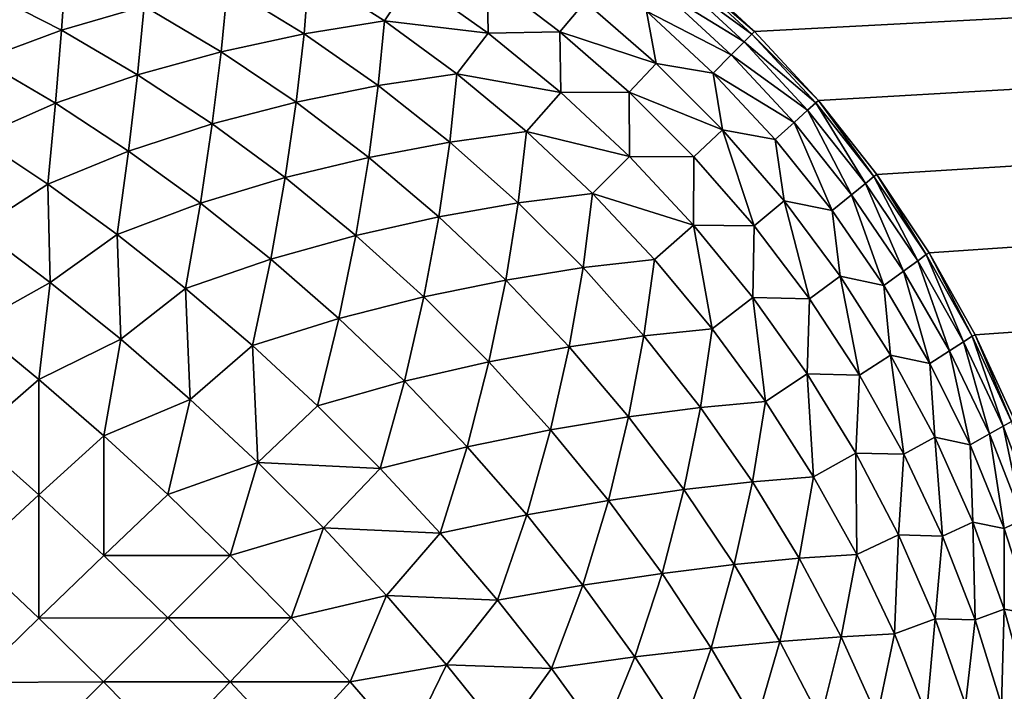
# Model space of a CAD drawing. Extents: x -226 to 226, y -900 to 900.
# Tile 627 of 656: x 41.42 to 43.31, y 877.06 to 878.35. Entities that reach past the tile are written whole.
import ezdxf

# ---------------------------------------------------------------- set-up
doc = ezdxf.new("R2010")
doc.units = 0
doc.header["$LTSCALE"] = 65.185185
for name, color, linetype in [('291', 7, 'CONTINUOUS'), ('3', 7, 'CONTINUOUS'), ('314', 7, 'CONTINUOUS'), ('98', 7, 'CONTINUOUS')]:
    doc.layers.add(name, color=color, linetype=linetype)

msp = doc.modelspace()

# ---------------------------------------------------------------- linework, layer by layer
at = {"layer": '291', "color": 7, "linetype": 'CONTINUOUS'}
for points in [[(42.6937, 878.4489), (42.8263, 878.3263), (42.6937, 878.4489, -22.7), (42.6937, 878.4489)], [(42.6937, 878.4489, -22.7), (42.8263, 878.3263), (42.8263, 878.3263, -22.7), (42.6937, 878.4489, -22.7)], [(42.8263, 878.3263), (42.9489, 878.1937), (42.8263, 878.3263, -22.7), (42.8263, 878.3263)], [(42.8263, 878.3263, -22.7), (42.9489, 878.1937), (42.9489, 878.1937, -22.7), (42.8263, 878.3263, -22.7)], [(42.9489, 878.1937), (43.0607, 878.0519), (42.9489, 878.1937, -22.7), (42.9489, 878.1937)], [(42.9489, 878.1937, -22.7), (43.0607, 878.0519), (43.0607, 878.0519, -22.7), (42.9489, 878.1937, -22.7)], [(43.0607, 878.0519), (43.1611, 877.9017), (43.0607, 878.0519, -22.7), (43.0607, 878.0519)], [(43.0607, 878.0519, -22.7), (43.1611, 877.9017), (43.1611, 877.9017, -22.7), (43.0607, 878.0519, -22.7)], [(43.1611, 877.9017), (43.2493, 877.7442), (43.1611, 877.9017, -22.7), (43.1611, 877.9017)], [(43.1611, 877.9017, -22.7), (43.2493, 877.7442), (43.2493, 877.7442, -22.7), (43.1611, 877.9017, -22.7)], [(43.2493, 877.7442), (43.3249, 877.5802), (43.2493, 877.7442, -22.7), (43.2493, 877.7442)], [(43.2493, 877.7442, -22.7), (43.3249, 877.5802), (43.3249, 877.5802, -22.7), (43.2493, 877.7442, -22.7)]]:
    msp.add_3dface(points, dxfattribs=at)
at = {"layer": '3', "color": 7, "linetype": 'CONTINUOUS'}
for points in [[(42.6937, 878.4489), (74.25, 880), (42.8263, 878.3263), (42.6937, 878.4489)], [(42.8263, 878.3263), (74.25, 880), (42.9489, 878.1937), (42.8263, 878.3263)], [(42.9489, 878.1937), (74.25, 880), (43.0607, 878.0519), (42.9489, 878.1937)], [(43.0607, 878.0519), (74.25, 880), (43.1611, 877.9017), (43.0607, 878.0519)], [(43.1611, 877.9017), (74.25, 880), (43.2493, 877.7442), (43.1611, 877.9017)], [(43.2493, 877.7442), (74.25, 880), (43.3249, 877.5802), (43.2493, 877.7442)]]:
    msp.add_3dface(points, dxfattribs=at)
at = {"layer": '314', "color": 7, "linetype": 'CONTINUOUS'}
for points in [[(41.4969, 878.3286, -24.2967), (41.3493, 878.4044, -24.2371), (41.5056, 878.4528, -24.1575), (41.4969, 878.3286, -24.2967)], [(41.6557, 878.375, -24.2088), (41.4969, 878.3286, -24.2967), (41.5056, 878.4528, -24.1575), (41.6557, 878.375, -24.2088)], [(42.6937, 878.4489, -22.7), (42.8263, 878.3263, -22.7), (42.6891, 878.4436, -22.8799), (42.6937, 878.4489, -22.7)], [(41.9622, 878.322, -24.1417), (41.8152, 878.412, -24.1073), (41.9716, 878.4396, -23.9916), (41.9622, 878.322, -24.1417)], [(42.1162, 878.347, -24.0183), (41.9622, 878.322, -24.1417), (41.9716, 878.4396, -23.9916), (42.1162, 878.347, -24.0183)], [(42.1162, 878.347, -24.0183), (41.9716, 878.4396, -23.9916), (42.1693, 878.427, -23.8696), (42.1162, 878.347, -24.0183)], [(42.3154, 878.3232, -23.8879), (42.1693, 878.427, -23.8696), (42.3131, 878.4316, -23.7259), (42.3154, 878.3232, -23.8879)], [(42.453, 878.3255, -23.7381), (42.3154, 878.3232, -23.8879), (42.3131, 878.4316, -23.7259), (42.453, 878.3255, -23.7381)], [(42.453, 878.3255, -23.7381), (42.3131, 878.4316, -23.7259), (42.5011, 878.3829, -23.5748), (42.453, 878.3255, -23.7381)], [(42.8063, 878.3063, -23.06), (42.6514, 878.4019, -23.2357), (42.675, 878.4279, -23.0589), (42.8063, 878.3063, -23.06)], [(42.6891, 878.4436, -22.8799), (42.8213, 878.3213, -22.8805), (42.675, 878.4279, -23.0589), (42.6891, 878.4436, -22.8799)], [(42.8213, 878.3213, -22.8805), (42.8063, 878.3063, -23.06), (42.675, 878.4279, -23.0589), (42.8213, 878.3213, -22.8805)], [(42.6891, 878.4436, -22.8799), (42.8263, 878.3263, -22.7), (42.8213, 878.3213, -22.8805), (42.6891, 878.4436, -22.8799)], [(41.8032, 878.2874, -24.2512), (41.6557, 878.375, -24.2088), (41.8152, 878.412, -24.1073), (41.8032, 878.2874, -24.2512)], [(41.9622, 878.322, -24.1417), (41.8032, 878.2874, -24.2512), (41.8152, 878.412, -24.1073), (41.9622, 878.322, -24.1417)], [(42.3154, 878.3232, -23.8879), (42.1162, 878.347, -24.0183), (42.1693, 878.427, -23.8696), (42.3154, 878.3232, -23.8879)], [(41.4969, 878.3286, -24.2967), (41.3434, 878.2721, -24.3727), (41.3493, 878.4044, -24.2371), (41.4969, 878.3286, -24.2967)], [(42.7813, 878.2813, -23.2373), (42.6187, 878.3656, -23.4092), (42.6514, 878.4019, -23.2357), (42.7813, 878.2813, -23.2373)], [(42.7813, 878.2813, -23.2373), (42.6514, 878.4019, -23.2357), (42.8063, 878.3063, -23.06), (42.7813, 878.2813, -23.2373)], [(41.6429, 878.2432, -24.3469), (41.4969, 878.3286, -24.2967), (41.6557, 878.375, -24.2088), (41.6429, 878.2432, -24.3469)], [(41.8032, 878.2874, -24.2512), (41.6429, 878.2432, -24.3469), (41.6557, 878.375, -24.2088), (41.8032, 878.2874, -24.2512)], [(42.6374, 878.265, -23.5802), (42.453, 878.3255, -23.7381), (42.5011, 878.3829, -23.5748), (42.6374, 878.265, -23.5802)], [(42.6374, 878.265, -23.5802), (42.5011, 878.3829, -23.5748), (42.6187, 878.3656, -23.4092), (42.6374, 878.265, -23.5802)], [(42.7466, 878.2466, -23.4113), (42.6374, 878.265, -23.5802), (42.6187, 878.3656, -23.4092), (42.7466, 878.2466, -23.4113)], [(42.7466, 878.2466, -23.4113), (42.6187, 878.3656, -23.4092), (42.7813, 878.2813, -23.2373), (42.7466, 878.2466, -23.4113)], [(42.1046, 878.2224, -24.1676), (41.9622, 878.322, -24.1417), (42.1162, 878.347, -24.0183), (42.1046, 878.2224, -24.1676)], [(42.2554, 878.245, -24.0375), (42.1046, 878.2224, -24.1676), (42.1162, 878.347, -24.0183), (42.2554, 878.245, -24.0375)], [(42.2554, 878.245, -24.0375), (42.1162, 878.347, -24.0183), (42.3154, 878.3232, -23.8879), (42.2554, 878.245, -24.0375)], [(41.4854, 878.1887, -24.4298), (41.3434, 878.2721, -24.3727), (41.4969, 878.3286, -24.2967), (41.4854, 878.1887, -24.4298)], [(41.6429, 878.2432, -24.3469), (41.4854, 878.1887, -24.4298), (41.4969, 878.3286, -24.2967), (41.6429, 878.2432, -24.3469)], [(41.9471, 878.1904, -24.2844), (41.8032, 878.2874, -24.2512), (41.9622, 878.322, -24.1417), (41.9471, 878.1904, -24.2844)], [(42.1046, 878.2224, -24.1676), (41.9471, 878.1904, -24.2844), (41.9622, 878.322, -24.1417), (42.1046, 878.2224, -24.1676)], [(42.4547, 878.2094, -23.899), (42.2554, 878.245, -24.0375), (42.3154, 878.3232, -23.8879), (42.4547, 878.2094, -23.899)], [(42.4547, 878.2094, -23.899), (42.3154, 878.3232, -23.8879), (42.453, 878.3255, -23.7381), (42.4547, 878.2094, -23.899)], [(42.5855, 878.2099, -23.7442), (42.4547, 878.2094, -23.899), (42.453, 878.3255, -23.7381), (42.5855, 878.2099, -23.7442)], [(42.5855, 878.2099, -23.7442), (42.453, 878.3255, -23.7381), (42.6374, 878.265, -23.5802), (42.5855, 878.2099, -23.7442)], [(42.8213, 878.3213, -22.8805), (42.9436, 878.1891, -22.8799), (42.8063, 878.3063, -23.06), (42.8213, 878.3213, -22.8805)], [(42.8263, 878.3263, -22.7), (42.9489, 878.1937, -22.7), (42.8213, 878.3213, -22.8805), (42.8263, 878.3263, -22.7)], [(42.8213, 878.3213, -22.8805), (42.9489, 878.1937, -22.7), (42.9436, 878.1891, -22.8799), (42.8213, 878.3213, -22.8805)], [(42.9279, 878.175, -23.0589), (42.7813, 878.2813, -23.2373), (42.8063, 878.3063, -23.06), (42.9279, 878.175, -23.0589)], [(42.9436, 878.1891, -22.8799), (42.9279, 878.175, -23.0589), (42.8063, 878.3063, -23.06), (42.9436, 878.1891, -22.8799)], [(41.7862, 878.1488, -24.3874), (41.6429, 878.2432, -24.3469), (41.8032, 878.2874, -24.2512), (41.7862, 878.1488, -24.3874)], [(41.9471, 878.1904, -24.2844), (41.7862, 878.1488, -24.3874), (41.8032, 878.2874, -24.2512), (41.9471, 878.1904, -24.2844)], [(42.9019, 878.1514, -23.2357), (42.7466, 878.2466, -23.4113), (42.7813, 878.2813, -23.2373), (42.9019, 878.1514, -23.2357)], [(42.9019, 878.1514, -23.2357), (42.7813, 878.2813, -23.2373), (42.9279, 878.175, -23.0589), (42.9019, 878.1514, -23.2357)], [(41.4854, 878.1887, -24.4298), (41.3358, 878.1226, -24.5021), (41.3434, 878.2721, -24.3727), (41.4854, 878.1887, -24.4298)], [(42.765, 878.1374, -23.5802), (42.5855, 878.2099, -23.7442), (42.6374, 878.265, -23.5802), (42.765, 878.1374, -23.5802)], [(42.765, 878.1374, -23.5802), (42.6374, 878.265, -23.5802), (42.7466, 878.2466, -23.4113), (42.765, 878.1374, -23.5802)], [(41.6257, 878.0968, -24.477), (41.4854, 878.1887, -24.4298), (41.6429, 878.2432, -24.3469), (41.6257, 878.0968, -24.477)], [(41.7862, 878.1488, -24.3874), (41.6257, 878.0968, -24.477), (41.6429, 878.2432, -24.3469), (41.7862, 878.1488, -24.3874)], [(42.2419, 878.114, -24.185), (42.1046, 878.2224, -24.1676), (42.2554, 878.245, -24.0375), (42.2419, 878.114, -24.185)], [(42.3887, 878.1342, -24.0491), (42.2419, 878.114, -24.185), (42.2554, 878.245, -24.0375), (42.3887, 878.1342, -24.0491)], [(42.3887, 878.1342, -24.0491), (42.2554, 878.245, -24.0375), (42.4547, 878.2094, -23.899), (42.3887, 878.1342, -24.0491)], [(42.8656, 878.1187, -23.4092), (42.765, 878.1374, -23.5802), (42.7466, 878.2466, -23.4113), (42.8656, 878.1187, -23.4092)], [(42.8656, 878.1187, -23.4092), (42.7466, 878.2466, -23.4113), (42.9019, 878.1514, -23.2357), (42.8656, 878.1187, -23.4092)], [(42.0867, 878.0846, -24.3083), (41.9471, 878.1904, -24.2844), (42.1046, 878.2224, -24.1676), (42.0867, 878.0846, -24.3083)], [(42.2419, 878.114, -24.185), (42.0867, 878.0846, -24.3083), (42.1046, 878.2224, -24.1676), (42.2419, 878.114, -24.185)], [(42.5863, 878.0863, -23.9027), (42.3887, 878.1342, -24.0491), (42.4547, 878.2094, -23.899), (42.5863, 878.0863, -23.9027)], [(42.5863, 878.0863, -23.9027), (42.4547, 878.2094, -23.899), (42.5855, 878.2099, -23.7442), (42.5863, 878.0863, -23.9027)], [(42.7099, 878.0855, -23.7442), (42.5863, 878.0863, -23.9027), (42.5855, 878.2099, -23.7442), (42.7099, 878.0855, -23.7442)], [(42.7099, 878.0855, -23.7442), (42.5855, 878.2099, -23.7442), (42.765, 878.1374, -23.5802), (42.7099, 878.0855, -23.7442)], [(41.4706, 878.0332, -24.5546), (41.3358, 878.1226, -24.5021), (41.4854, 878.1887, -24.4298), (41.4706, 878.0332, -24.5546)], [(41.6257, 878.0968, -24.477), (41.4706, 878.0332, -24.5546), (41.4854, 878.1887, -24.4298), (41.6257, 878.0968, -24.477)], [(41.926, 878.0458, -24.418), (41.7862, 878.1488, -24.3874), (41.9471, 878.1904, -24.2844), (41.926, 878.0458, -24.418)], [(42.0867, 878.0846, -24.3083), (41.926, 878.0458, -24.418), (41.9471, 878.1904, -24.2844), (42.0867, 878.0846, -24.3083)], [(42.9436, 878.1891, -22.8799), (43.0391, 878.0347, -23.0556), (42.9279, 878.175, -23.0589), (42.9436, 878.1891, -22.8799)], [(42.9436, 878.1891, -22.8799), (42.9489, 878.1937, -22.7), (43.0552, 878.0478, -22.8782), (42.9436, 878.1891, -22.8799)], [(42.9436, 878.1891, -22.8799), (43.0552, 878.0478, -22.8782), (43.0391, 878.0347, -23.0556), (42.9436, 878.1891, -22.8799)], [(42.9489, 878.1937, -22.7), (43.0607, 878.0519, -22.7), (43.0552, 878.0478, -22.8782), (42.9489, 878.1937, -22.7)], [(43.0124, 878.0128, -23.2309), (42.9019, 878.1514, -23.2357), (42.9279, 878.175, -23.0589), (43.0124, 878.0128, -23.2309)], [(43.0391, 878.0347, -23.0556), (43.0124, 878.0128, -23.2309), (42.9279, 878.175, -23.0589), (43.0391, 878.0347, -23.0556)], [(41.7636, 877.9968, -24.514), (41.6257, 878.0968, -24.477), (41.7862, 878.1488, -24.3874), (41.7636, 877.9968, -24.514)], [(41.926, 878.0458, -24.418), (41.7636, 877.9968, -24.514), (41.7862, 878.1488, -24.3874), (41.926, 878.0458, -24.418)], [(42.975, 877.9826, -23.4031), (42.8656, 878.1187, -23.4092), (42.9019, 878.1514, -23.2357), (42.975, 877.9826, -23.4031)], [(43.0124, 878.0128, -23.2309), (42.975, 877.9826, -23.4031), (42.9019, 878.1514, -23.2357), (43.0124, 878.0128, -23.2309)], [(42.373, 877.9973, -24.1937), (42.2419, 878.114, -24.185), (42.3887, 878.1342, -24.0491), (42.373, 877.9973, -24.1937)], [(42.5152, 878.0152, -24.0529), (42.373, 877.9973, -24.1937), (42.3887, 878.1342, -24.0491), (42.5152, 878.0152, -24.0529)], [(42.5152, 878.0152, -24.0529), (42.3887, 878.1342, -24.0491), (42.5863, 878.0863, -23.9027), (42.5152, 878.0152, -24.0529)], [(42.8255, 877.953, -23.7381), (42.7099, 878.0855, -23.7442), (42.765, 878.1374, -23.5802), (42.8255, 877.953, -23.7381)], [(42.8829, 878.0011, -23.5748), (42.8255, 877.953, -23.7381), (42.765, 878.1374, -23.5802), (42.8829, 878.0011, -23.5748)], [(42.8829, 878.0011, -23.5748), (42.765, 878.1374, -23.5802), (42.8656, 878.1187, -23.4092), (42.8829, 878.0011, -23.5748)], [(41.4706, 878.0332, -24.5546), (41.3381, 877.9473, -24.6275), (41.3358, 878.1226, -24.5021), (41.4706, 878.0332, -24.5546)], [(42.2209, 877.9707, -24.3227), (42.0867, 878.0846, -24.3083), (42.2419, 878.114, -24.185), (42.2209, 877.9707, -24.3227)], [(42.373, 877.9973, -24.1937), (42.2209, 877.9707, -24.3227), (42.2419, 878.114, -24.185), (42.373, 877.9973, -24.1937)], [(42.975, 877.9826, -23.4031), (42.8829, 878.0011, -23.5748), (42.8656, 878.1187, -23.4092), (42.975, 877.9826, -23.4031)], [(41.6039, 877.9365, -24.5968), (41.4706, 878.0332, -24.5546), (41.6257, 878.0968, -24.477), (41.6039, 877.9365, -24.5968)], [(41.7636, 877.9968, -24.514), (41.6039, 877.9365, -24.5968), (41.6257, 878.0968, -24.477), (41.7636, 877.9968, -24.514)], [(42.0616, 877.935, -24.4385), (41.926, 878.0458, -24.418), (42.0867, 878.0846, -24.3083), (42.0616, 877.935, -24.4385)], [(42.2209, 877.9707, -24.3227), (42.0616, 877.935, -24.4385), (42.0867, 878.0846, -24.3083), (42.2209, 877.9707, -24.3227)], [(42.7094, 877.9547, -23.899), (42.5152, 878.0152, -24.0529), (42.5863, 878.0863, -23.9027), (42.7094, 877.9547, -23.899)], [(42.7094, 877.9547, -23.899), (42.5863, 878.0863, -23.9027), (42.7099, 878.0855, -23.7442), (42.7094, 877.9547, -23.899)], [(42.8255, 877.953, -23.7381), (42.7094, 877.9547, -23.899), (42.7099, 878.0855, -23.7442), (42.8255, 877.953, -23.7381)], [(43.0552, 878.0478, -22.8782), (43.0607, 878.0519, -22.7), (43.1554, 877.8982, -22.8755), (43.0552, 878.0478, -22.8782)], [(43.0607, 878.0519, -22.7), (43.1611, 877.9017, -22.7), (43.1554, 877.8982, -22.8755), (43.0607, 878.0519, -22.7)], [(41.4752, 877.8448, -24.6757), (41.3381, 877.9473, -24.6275), (41.4706, 878.0332, -24.5546), (41.4752, 877.8448, -24.6757)], [(41.6039, 877.9365, -24.5968), (41.4752, 877.8448, -24.6757), (41.4706, 878.0332, -24.5546), (41.6039, 877.9365, -24.5968)], [(41.8983, 877.8894, -24.5406), (41.7636, 877.9968, -24.514), (41.926, 878.0458, -24.418), (41.8983, 877.8894, -24.5406)], [(42.0616, 877.935, -24.4385), (41.8983, 877.8894, -24.5406), (41.926, 878.0458, -24.418), (42.0616, 877.935, -24.4385)], [(43.1121, 877.8664, -23.223), (43.0124, 878.0128, -23.2309), (43.0391, 878.0347, -23.0556), (43.1121, 877.8664, -23.223)], [(43.0552, 878.0478, -22.8782), (43.1391, 877.8863, -23.0502), (43.0391, 878.0347, -23.0556), (43.0552, 878.0478, -22.8782)], [(43.1391, 877.8863, -23.0502), (43.1121, 877.8664, -23.223), (43.0391, 878.0347, -23.0556), (43.1391, 877.8863, -23.0502)], [(43.0552, 878.0478, -22.8782), (43.1554, 877.8982, -22.8755), (43.1391, 877.8863, -23.0502), (43.0552, 878.0478, -22.8782)], [(42.4973, 877.873, -24.1937), (42.373, 877.9973, -24.1937), (42.5152, 878.0152, -24.0529), (42.4973, 877.873, -24.1937)], [(42.6342, 877.8887, -24.0491), (42.4973, 877.873, -24.1937), (42.5152, 878.0152, -24.0529), (42.6342, 877.8887, -24.0491)], [(42.6342, 877.8887, -24.0491), (42.5152, 878.0152, -24.0529), (42.7094, 877.9547, -23.899), (42.6342, 877.8887, -24.0491)], [(43.0742, 877.839, -23.3928), (42.975, 877.9826, -23.4031), (43.0124, 878.0128, -23.2309), (43.0742, 877.839, -23.3928)], [(43.1121, 877.8664, -23.223), (43.0742, 877.839, -23.3928), (43.0124, 878.0128, -23.2309), (43.1121, 877.8664, -23.223)], [(41.735, 877.833, -24.6288), (41.6039, 877.9365, -24.5968), (41.7636, 877.9968, -24.514), (41.735, 877.833, -24.6288)], [(41.8983, 877.8894, -24.5406), (41.735, 877.833, -24.6288), (41.7636, 877.9968, -24.514), (41.8983, 877.8894, -24.5406)], [(42.3492, 877.8492, -24.3275), (42.2209, 877.9707, -24.3227), (42.373, 877.9973, -24.1937), (42.3492, 877.8492, -24.3275)], [(42.4973, 877.873, -24.1937), (42.3492, 877.8492, -24.3275), (42.373, 877.9973, -24.1937), (42.4973, 877.873, -24.1937)], [(42.9316, 877.8131, -23.7259), (42.8255, 877.953, -23.7381), (42.8829, 878.0011, -23.5748), (42.9316, 877.8131, -23.7259)], [(42.9904, 877.8567, -23.564), (42.9316, 877.8131, -23.7259), (42.8829, 878.0011, -23.5748), (42.9904, 877.8567, -23.564)], [(42.9904, 877.8567, -23.564), (42.8829, 878.0011, -23.5748), (42.975, 877.9826, -23.4031), (42.9904, 877.8567, -23.564)], [(43.0742, 877.839, -23.3928), (42.9904, 877.8567, -23.564), (42.975, 877.9826, -23.4031), (43.0742, 877.839, -23.3928)], [(42.1921, 877.8168, -24.4488), (42.0616, 877.935, -24.4385), (42.2209, 877.9707, -24.3227), (42.1921, 877.8168, -24.4488)], [(42.3492, 877.8492, -24.3275), (42.1921, 877.8168, -24.4488), (42.2209, 877.9707, -24.3227), (42.3492, 877.8492, -24.3275)], [(41.4752, 877.8448, -24.6757), (41.3273, 877.7618, -24.7363), (41.3381, 877.9473, -24.6275), (41.4752, 877.8448, -24.6757)], [(42.745, 877.7554, -24.0375), (42.6342, 877.8887, -24.0491), (42.7094, 877.9547, -23.899), (42.745, 877.7554, -24.0375)], [(42.8232, 877.8154, -23.8879), (42.745, 877.7554, -24.0375), (42.7094, 877.9547, -23.899), (42.8232, 877.8154, -23.8879)], [(42.8232, 877.8154, -23.8879), (42.7094, 877.9547, -23.899), (42.8255, 877.953, -23.7381), (42.8232, 877.8154, -23.8879)], [(42.9316, 877.8131, -23.7259), (42.8232, 877.8154, -23.8879), (42.8255, 877.953, -23.7381), (42.9316, 877.8131, -23.7259)], [(41.6107, 877.7356, -24.7122), (41.4752, 877.8448, -24.6757), (41.6039, 877.9365, -24.5968), (41.6107, 877.7356, -24.7122)], [(41.735, 877.833, -24.6288), (41.6107, 877.7356, -24.7122), (41.6039, 877.9365, -24.5968), (41.735, 877.833, -24.6288)], [(42.0289, 877.7752, -24.5566), (41.8983, 877.8894, -24.5406), (42.0616, 877.935, -24.4385), (42.0289, 877.7752, -24.5566)], [(42.1921, 877.8168, -24.4488), (42.0289, 877.7752, -24.5566), (42.0616, 877.935, -24.4385), (42.1921, 877.8168, -24.4488)], [(43.1554, 877.8982, -22.8755), (43.1611, 877.9017, -22.7), (43.2436, 877.7412, -22.8717), (43.1554, 877.8982, -22.8755)], [(43.1611, 877.9017, -22.7), (43.2493, 877.7442, -22.7), (43.2436, 877.7412, -22.8717), (43.1611, 877.9017, -22.7)], [(41.8632, 877.7233, -24.6501), (41.735, 877.833, -24.6288), (41.8983, 877.8894, -24.5406), (41.8632, 877.7233, -24.6501)], [(42.0289, 877.7752, -24.5566), (41.8632, 877.7233, -24.6501), (41.8983, 877.8894, -24.5406), (42.0289, 877.7752, -24.5566)], [(42.614, 877.7419, -24.185), (42.4973, 877.873, -24.1937), (42.6342, 877.8887, -24.0491), (42.614, 877.7419, -24.185)], [(42.745, 877.7554, -24.0375), (42.614, 877.7419, -24.185), (42.6342, 877.8887, -24.0491), (42.745, 877.7554, -24.0375)], [(43.2004, 877.7131, -23.2119), (43.1121, 877.8664, -23.223), (43.1391, 877.8863, -23.0502), (43.2004, 877.7131, -23.2119)], [(43.1554, 877.8982, -22.8755), (43.2273, 877.7308, -23.0427), (43.1391, 877.8863, -23.0502), (43.1554, 877.8982, -22.8755)], [(43.2273, 877.7308, -23.0427), (43.2004, 877.7131, -23.2119), (43.1391, 877.8863, -23.0502), (43.2273, 877.7308, -23.0427)], [(43.1554, 877.8982, -22.8755), (43.2436, 877.7412, -22.8717), (43.2273, 877.7308, -23.0427), (43.1554, 877.8982, -22.8755)], [(42.4707, 877.7209, -24.3227), (42.3492, 877.8492, -24.3275), (42.4973, 877.873, -24.1937), (42.4707, 877.7209, -24.3227)], [(42.614, 877.7419, -24.185), (42.4707, 877.7209, -24.3227), (42.4973, 877.873, -24.1937), (42.614, 877.7419, -24.185)], [(43.1625, 877.6889, -23.3786), (43.0742, 877.839, -23.3928), (43.1121, 877.8664, -23.223), (43.1625, 877.6889, -23.3786)], [(43.2004, 877.7131, -23.2119), (43.1625, 877.6889, -23.3786), (43.1121, 877.8664, -23.223), (43.2004, 877.7131, -23.2119)], [(41.4533, 877.6586, -24.7753), (41.3273, 877.7618, -24.7363), (41.4752, 877.8448, -24.6757), (41.4533, 877.6586, -24.7753)], [(41.6107, 877.7356, -24.7122), (41.4533, 877.6586, -24.7753), (41.4752, 877.8448, -24.6757), (41.6107, 877.7356, -24.7122)], [(42.3168, 877.6921, -24.4488), (42.1921, 877.8168, -24.4488), (42.3492, 877.8492, -24.3275), (42.3168, 877.6921, -24.4488)], [(42.4707, 877.7209, -24.3227), (42.3168, 877.6921, -24.4488), (42.3492, 877.8492, -24.3275), (42.4707, 877.7209, -24.3227)], [(43.0275, 877.6667, -23.7077), (42.9316, 877.8131, -23.7259), (42.9904, 877.8567, -23.564), (43.0275, 877.6667, -23.7077)], [(43.087, 877.7053, -23.5479), (43.0275, 877.6667, -23.7077), (42.9904, 877.8567, -23.564), (43.087, 877.7053, -23.5479)], [(43.087, 877.7053, -23.5479), (42.9904, 877.8567, -23.564), (43.0742, 877.839, -23.3928), (43.087, 877.7053, -23.5479)], [(41.7437, 877.6201, -24.7366), (41.6107, 877.7356, -24.7122), (41.735, 877.833, -24.6288), (41.7437, 877.6201, -24.7366)], [(41.8632, 877.7233, -24.6501), (41.7437, 877.6201, -24.7366), (41.735, 877.833, -24.6288), (41.8632, 877.7233, -24.6501)], [(43.1625, 877.6889, -23.3786), (43.087, 877.7053, -23.5479), (43.0742, 877.839, -23.3928), (43.1625, 877.6889, -23.3786)], [(42.1548, 877.6548, -24.5619), (42.0289, 877.7752, -24.5566), (42.1921, 877.8168, -24.4488), (42.1548, 877.6548, -24.5619)], [(42.3168, 877.6921, -24.4488), (42.1548, 877.6548, -24.5619), (42.1921, 877.8168, -24.4488), (42.3168, 877.6921, -24.4488)], [(42.847, 877.6162, -24.0183), (42.745, 877.7554, -24.0375), (42.8232, 877.8154, -23.8879), (42.847, 877.6162, -24.0183)], [(42.927, 877.6693, -23.8696), (42.847, 877.6162, -24.0183), (42.8232, 877.8154, -23.8879), (42.927, 877.6693, -23.8696)], [(42.927, 877.6693, -23.8696), (42.8232, 877.8154, -23.8879), (42.9316, 877.8131, -23.7259), (42.927, 877.6693, -23.8696)], [(43.0275, 877.6667, -23.7077), (42.927, 877.6693, -23.8696), (42.9316, 877.8131, -23.7259), (43.0275, 877.6667, -23.7077)], [(41.9878, 877.608, -24.6609), (41.8632, 877.7233, -24.6501), (42.0289, 877.7752, -24.5566), (41.9878, 877.608, -24.6609)], [(42.1548, 877.6548, -24.5619), (41.9878, 877.608, -24.6609), (42.0289, 877.7752, -24.5566), (42.1548, 877.6548, -24.5619)], [(41.4533, 877.6586, -24.7753), (41.3274, 877.5491, -24.8337), (41.3273, 877.7618, -24.7363), (41.4533, 877.6586, -24.7753)], [(42.7224, 877.6046, -24.1676), (42.614, 877.7419, -24.185), (42.745, 877.7554, -24.0375), (42.7224, 877.6046, -24.1676)], [(42.847, 877.6162, -24.0183), (42.7224, 877.6046, -24.1676), (42.745, 877.7554, -24.0375), (42.847, 877.6162, -24.0183)], [(41.578, 877.5503, -24.8034), (41.4533, 877.6586, -24.7753), (41.6107, 877.7356, -24.7122), (41.578, 877.5503, -24.8034)], [(41.7437, 877.6201, -24.7366), (41.578, 877.5503, -24.8034), (41.6107, 877.7356, -24.7122), (41.7437, 877.6201, -24.7366)], [(42.5846, 877.5867, -24.3083), (42.4707, 877.7209, -24.3227), (42.614, 877.7419, -24.185), (42.5846, 877.5867, -24.3083)], [(42.7224, 877.6046, -24.1676), (42.5846, 877.5867, -24.3083), (42.614, 877.7419, -24.185), (42.7224, 877.6046, -24.1676)], [(43.2768, 877.5538, -23.1978), (43.2004, 877.7131, -23.2119), (43.2273, 877.7308, -23.0427), (43.2768, 877.5538, -23.1978)], [(43.2436, 877.7412, -22.8717), (43.3033, 877.569, -23.0331), (43.2273, 877.7308, -23.0427), (43.2436, 877.7412, -22.8717)], [(43.3033, 877.569, -23.0331), (43.2768, 877.5538, -23.1978), (43.2273, 877.7308, -23.0427), (43.3033, 877.569, -23.0331)], [(43.2436, 877.7412, -22.8717), (43.2493, 877.7442, -22.7), (43.3193, 877.5779, -22.8668), (43.2436, 877.7412, -22.8717)], [(43.2436, 877.7412, -22.8717), (43.3193, 877.5779, -22.8668), (43.3033, 877.569, -23.0331), (43.2436, 877.7412, -22.8717)], [(43.2493, 877.7442, -22.7), (43.3249, 877.5802, -22.7), (43.3193, 877.5779, -22.8668), (43.2493, 877.7442, -22.7)], [(41.8735, 877.4992, -24.7488), (41.7437, 877.6201, -24.7366), (41.8632, 877.7233, -24.6501), (41.8735, 877.4992, -24.7488)], [(41.9878, 877.608, -24.6609), (41.8735, 877.4992, -24.7488), (41.8632, 877.7233, -24.6501), (41.9878, 877.608, -24.6609)], [(42.435, 877.5616, -24.4385), (42.3168, 877.6921, -24.4488), (42.4707, 877.7209, -24.3227), (42.435, 877.5616, -24.4385)], [(42.5846, 877.5867, -24.3083), (42.435, 877.5616, -24.4385), (42.4707, 877.7209, -24.3227), (42.5846, 877.5867, -24.3083)], [(43.2395, 877.5331, -23.3605), (43.1625, 877.6889, -23.3786), (43.2004, 877.7131, -23.2119), (43.2395, 877.5331, -23.3605)], [(43.2768, 877.5538, -23.1978), (43.2395, 877.5331, -23.3605), (43.2004, 877.7131, -23.2119), (43.2768, 877.5538, -23.1978)], [(42.2752, 877.5289, -24.5566), (42.1548, 877.6548, -24.5619), (42.3168, 877.6921, -24.4488), (42.2752, 877.5289, -24.5566)], [(42.435, 877.5616, -24.4385), (42.2752, 877.5289, -24.5566), (42.3168, 877.6921, -24.4488), (42.435, 877.5616, -24.4385)], [(43.1128, 877.5147, -23.6836), (43.0275, 877.6667, -23.7077), (43.087, 877.7053, -23.5479), (43.1128, 877.5147, -23.6836)], [(43.1719, 877.5476, -23.5265), (43.1128, 877.5147, -23.6836), (43.087, 877.7053, -23.5479), (43.1719, 877.5476, -23.5265)], [(43.1719, 877.5476, -23.5265), (43.087, 877.7053, -23.5479), (43.1625, 877.6889, -23.3786), (43.1719, 877.5476, -23.5265)], [(43.2395, 877.5331, -23.3605), (43.1719, 877.5476, -23.5265), (43.1625, 877.6889, -23.3786), (43.2395, 877.5331, -23.3605)], [(41.4535, 877.4369, -24.864), (41.3274, 877.5491, -24.8337), (41.4533, 877.6586, -24.7753), (41.4535, 877.4369, -24.864)], [(41.578, 877.5503, -24.8034), (41.4535, 877.4369, -24.864), (41.4533, 877.6586, -24.7753), (41.578, 877.5503, -24.8034)], [(42.108, 877.4878, -24.6609), (41.9878, 877.608, -24.6609), (42.1548, 877.6548, -24.5619), (42.108, 877.4878, -24.6609)], [(42.2752, 877.5289, -24.5566), (42.108, 877.4878, -24.6609), (42.1548, 877.6548, -24.5619), (42.2752, 877.5289, -24.5566)], [(42.9396, 877.4716, -23.9916), (42.847, 877.6162, -24.0183), (42.927, 877.6693, -23.8696), (42.9396, 877.4716, -23.9916)], [(43.0203, 877.5172, -23.8441), (42.9396, 877.4716, -23.9916), (42.927, 877.6693, -23.8696), (43.0203, 877.5172, -23.8441)], [(43.0203, 877.5172, -23.8441), (42.927, 877.6693, -23.8696), (43.0275, 877.6667, -23.7077), (43.0203, 877.5172, -23.8441)], [(43.1128, 877.5147, -23.6836), (43.0203, 877.5172, -23.8441), (43.0275, 877.6667, -23.7077), (43.1128, 877.5147, -23.6836)], [(41.7007, 877.4375, -24.8202), (41.578, 877.5503, -24.8034), (41.7437, 877.6201, -24.7366), (41.7007, 877.4375, -24.8202)], [(41.8735, 877.4992, -24.7488), (41.7007, 877.4375, -24.8202), (41.7437, 877.6201, -24.7366), (41.8735, 877.4992, -24.7488)], [(42.822, 877.4622, -24.1417), (42.7224, 877.6046, -24.1676), (42.847, 877.6162, -24.0183), (42.822, 877.4622, -24.1417)], [(42.9396, 877.4716, -23.9916), (42.822, 877.4622, -24.1417), (42.847, 877.6162, -24.0183), (42.9396, 877.4716, -23.9916)], [(42.108, 877.4878, -24.6609), (41.8735, 877.4992, -24.7488), (41.9878, 877.608, -24.6609), (42.108, 877.4878, -24.6609)], [(42.6904, 877.4471, -24.2844), (42.5846, 877.5867, -24.3083), (42.7224, 877.6046, -24.1676), (42.6904, 877.4471, -24.2844)], [(42.822, 877.4622, -24.1417), (42.6904, 877.4471, -24.2844), (42.7224, 877.6046, -24.1676), (42.822, 877.4622, -24.1417)], [(42.5458, 877.426, -24.418), (42.435, 877.5616, -24.4385), (42.5846, 877.5867, -24.3083), (42.5458, 877.426, -24.418)], [(42.6904, 877.4471, -24.2844), (42.5458, 877.426, -24.418), (42.5846, 877.5867, -24.3083), (42.6904, 877.4471, -24.2844)], [(42.3894, 877.3983, -24.5406), (42.2752, 877.5289, -24.5566), (42.435, 877.5616, -24.4385), (42.3894, 877.3983, -24.5406)], [(42.5458, 877.426, -24.418), (42.3894, 877.3983, -24.5406), (42.435, 877.5616, -24.4385), (42.5458, 877.426, -24.418)], [(43.3409, 877.3894, -23.1808), (43.2768, 877.5538, -23.1978), (43.3033, 877.569, -23.0331), (43.3409, 877.3894, -23.1808)], [(43.3193, 877.5779, -22.8668), (43.3666, 877.402, -23.0214), (43.3033, 877.569, -23.0331), (43.3193, 877.5779, -22.8668)], [(43.3666, 877.402, -23.0214), (43.3409, 877.3894, -23.1808), (43.3033, 877.569, -23.0331), (43.3666, 877.402, -23.0214)], [(41.4535, 877.4369, -24.864), (41.327, 877.3196, -24.9113), (41.3274, 877.5491, -24.8337), (41.4535, 877.4369, -24.864)], [(41.5782, 877.3205, -24.8822), (41.4535, 877.4369, -24.864), (41.578, 877.5503, -24.8034), (41.5782, 877.3205, -24.8822)], [(41.7007, 877.4375, -24.8202), (41.5782, 877.3205, -24.8822), (41.578, 877.5503, -24.8034), (41.7007, 877.4375, -24.8202)], [(43.1868, 877.3579, -23.6538), (43.1128, 877.5147, -23.6836), (43.1719, 877.5476, -23.5265), (43.1868, 877.3579, -23.6538)], [(43.2447, 877.3847, -23.5002), (43.1868, 877.3579, -23.6538), (43.1719, 877.5476, -23.5265), (43.2447, 877.3847, -23.5002)], [(43.2447, 877.3847, -23.5002), (43.1719, 877.5476, -23.5265), (43.2395, 877.5331, -23.3605), (43.2447, 877.3847, -23.5002)], [(43.3048, 877.3725, -23.3386), (43.2395, 877.5331, -23.3605), (43.2768, 877.5538, -23.1978), (43.3048, 877.3725, -23.3386)], [(43.3409, 877.3894, -23.1808), (43.3048, 877.3725, -23.3386), (43.2768, 877.5538, -23.1978), (43.3409, 877.3894, -23.1808)], [(42.2233, 877.3632, -24.6501), (42.108, 877.4878, -24.6609), (42.2752, 877.5289, -24.5566), (42.2233, 877.3632, -24.6501)], [(42.3894, 877.3983, -24.5406), (42.2233, 877.3632, -24.6501), (42.2752, 877.5289, -24.5566), (42.3894, 877.3983, -24.5406)], [(43.3048, 877.3725, -23.3386), (43.2447, 877.3847, -23.5002), (43.2395, 877.5331, -23.3605), (43.3048, 877.3725, -23.3386)], [(43.0223, 877.3227, -23.9576), (42.9396, 877.4716, -23.9916), (43.0203, 877.5172, -23.8441), (43.0223, 877.3227, -23.9576)], [(43.1023, 877.3601, -23.8115), (43.0223, 877.3227, -23.9576), (43.0203, 877.5172, -23.8441), (43.1023, 877.3601, -23.8115)], [(43.1023, 877.3601, -23.8115), (43.0203, 877.5172, -23.8441), (43.1128, 877.5147, -23.6836), (43.1023, 877.3601, -23.8115)], [(43.1868, 877.3579, -23.6538), (43.1023, 877.3601, -23.8115), (43.1128, 877.5147, -23.6836), (43.1868, 877.3579, -23.6538)], [(41.8207, 877.3207, -24.8259), (41.7007, 877.4375, -24.8202), (41.8735, 877.4992, -24.7488), (41.8207, 877.3207, -24.8259)], [(41.9992, 877.3735, -24.7488), (41.8207, 877.3207, -24.8259), (41.8735, 877.4992, -24.7488), (41.9992, 877.3735, -24.7488)], [(41.9992, 877.3735, -24.7488), (41.8735, 877.4992, -24.7488), (42.108, 877.4878, -24.6609), (41.9992, 877.3735, -24.7488)], [(42.2233, 877.3632, -24.6501), (41.9992, 877.3735, -24.7488), (42.108, 877.4878, -24.6609), (42.2233, 877.3632, -24.6501)], [(42.912, 877.3152, -24.1073), (42.822, 877.4622, -24.1417), (42.9396, 877.4716, -23.9916), (42.912, 877.3152, -24.1073)], [(43.0223, 877.3227, -23.9576), (42.912, 877.3152, -24.1073), (42.9396, 877.4716, -23.9916), (43.0223, 877.3227, -23.9576)], [(42.6488, 877.2862, -24.3874), (42.5458, 877.426, -24.418), (42.6904, 877.4471, -24.2844), (42.6488, 877.2862, -24.3874)], [(42.7874, 877.3032, -24.2512), (42.6488, 877.2862, -24.3874), (42.6904, 877.4471, -24.2844), (42.7874, 877.3032, -24.2512)], [(42.7874, 877.3032, -24.2512), (42.6904, 877.4471, -24.2844), (42.822, 877.4622, -24.1417), (42.7874, 877.3032, -24.2512)], [(42.912, 877.3152, -24.1073), (42.7874, 877.3032, -24.2512), (42.822, 877.4622, -24.1417), (42.912, 877.3152, -24.1073)], [(41.4531, 877.2001, -24.9307), (41.327, 877.3196, -24.9113), (41.4535, 877.4369, -24.864), (41.4531, 877.2001, -24.9307)], [(41.5782, 877.3205, -24.8822), (41.4531, 877.2001, -24.9307), (41.4535, 877.4369, -24.864), (41.5782, 877.3205, -24.8822)], [(41.8207, 877.3207, -24.8259), (41.5782, 877.3205, -24.8822), (41.7007, 877.4375, -24.8202), (41.8207, 877.3207, -24.8259)], [(42.4968, 877.2636, -24.514), (42.3894, 877.3983, -24.5406), (42.5458, 877.426, -24.418), (42.4968, 877.2636, -24.514)], [(42.6488, 877.2862, -24.3874), (42.4968, 877.2636, -24.514), (42.5458, 877.426, -24.418), (42.6488, 877.2862, -24.3874)], [(42.333, 877.235, -24.6288), (42.2233, 877.3632, -24.6501), (42.3894, 877.3983, -24.5406), (42.333, 877.235, -24.6288)], [(42.4968, 877.2636, -24.514), (42.333, 877.235, -24.6288), (42.3894, 877.3983, -24.5406), (42.4968, 877.2636, -24.514)], [(43.3578, 877.208, -23.313), (43.3048, 877.3725, -23.3386), (43.3409, 877.3894, -23.1808), (43.3578, 877.208, -23.313)], [(41.9375, 877.2007, -24.8202), (41.8207, 877.3207, -24.8259), (41.9992, 877.3735, -24.7488), (41.9375, 877.2007, -24.8202)], [(42.1201, 877.2437, -24.7366), (41.9375, 877.2007, -24.8202), (41.9992, 877.3735, -24.7488), (42.1201, 877.2437, -24.7366)], [(42.1201, 877.2437, -24.7366), (41.9992, 877.3735, -24.7488), (42.2233, 877.3632, -24.6501), (42.1201, 877.2437, -24.7366)], [(43.2492, 877.1972, -23.6184), (43.1868, 877.3579, -23.6538), (43.2447, 877.3847, -23.5002), (43.2492, 877.1972, -23.6184)], [(43.305, 877.2177, -23.4688), (43.2492, 877.1972, -23.6184), (43.2447, 877.3847, -23.5002), (43.305, 877.2177, -23.4688)], [(43.305, 877.2177, -23.4688), (43.2447, 877.3847, -23.5002), (43.3048, 877.3725, -23.3386), (43.305, 877.2177, -23.4688)], [(43.3578, 877.208, -23.313), (43.305, 877.2177, -23.4688), (43.3048, 877.3725, -23.3386), (43.3578, 877.208, -23.313)], [(42.333, 877.235, -24.6288), (42.1201, 877.2437, -24.7366), (42.2233, 877.3632, -24.6501), (42.333, 877.235, -24.6288)], [(43.0946, 877.1702, -23.9163), (43.0223, 877.3227, -23.9576), (43.1023, 877.3601, -23.8115), (43.0946, 877.1702, -23.9163)], [(43.1727, 877.1989, -23.7721), (43.0946, 877.1702, -23.9163), (43.1023, 877.3601, -23.8115), (43.1727, 877.1989, -23.7721)], [(43.1727, 877.1989, -23.7721), (43.1023, 877.3601, -23.8115), (43.1868, 877.3579, -23.6538), (43.1727, 877.1989, -23.7721)], [(43.2492, 877.1972, -23.6184), (43.1727, 877.1989, -23.7721), (43.1868, 877.3579, -23.6538), (43.2492, 877.1972, -23.6184)], [(41.4531, 877.2001, -24.9307), (41.3266, 877.0765, -24.9654), (41.327, 877.3196, -24.9113), (41.4531, 877.2001, -24.9307)], [(41.7007, 877.2007, -24.8883), (41.4531, 877.2001, -24.9307), (41.5782, 877.3205, -24.8822), (41.7007, 877.2007, -24.8883)], [(41.7007, 877.2007, -24.8883), (41.5782, 877.3205, -24.8822), (41.8207, 877.3207, -24.8259), (41.7007, 877.2007, -24.8883)], [(41.9375, 877.2007, -24.8202), (41.7007, 877.2007, -24.8883), (41.8207, 877.3207, -24.8259), (41.9375, 877.2007, -24.8202)], [(42.875, 877.1557, -24.2088), (42.7874, 877.3032, -24.2512), (42.912, 877.3152, -24.1073), (42.875, 877.1557, -24.2088)], [(42.9921, 877.1647, -24.0647), (42.875, 877.1557, -24.2088), (42.912, 877.3152, -24.1073), (42.9921, 877.1647, -24.0647)], [(42.9921, 877.1647, -24.0647), (42.912, 877.3152, -24.1073), (43.0223, 877.3227, -23.9576), (42.9921, 877.1647, -24.0647)], [(43.0946, 877.1702, -23.9163), (42.9921, 877.1647, -24.0647), (43.0223, 877.3227, -23.9576), (43.0946, 877.1702, -23.9163)], [(42.7432, 877.1429, -24.3469), (42.6488, 877.2862, -24.3874), (42.7874, 877.3032, -24.2512), (42.7432, 877.1429, -24.3469)], [(42.875, 877.1557, -24.2088), (42.7432, 877.1429, -24.3469), (42.7874, 877.3032, -24.2512), (42.875, 877.1557, -24.2088)], [(42.5968, 877.1257, -24.477), (42.4968, 877.2636, -24.514), (42.6488, 877.2862, -24.3874), (42.5968, 877.1257, -24.477)], [(42.7432, 877.1429, -24.3469), (42.5968, 877.1257, -24.477), (42.6488, 877.2862, -24.3874), (42.7432, 877.1429, -24.3469)], [(42.4365, 877.1039, -24.5968), (42.333, 877.235, -24.6288), (42.4968, 877.2636, -24.514), (42.4365, 877.1039, -24.5968)], [(42.5968, 877.1257, -24.477), (42.4365, 877.1039, -24.5968), (42.4968, 877.2636, -24.514), (42.5968, 877.1257, -24.477)], [(42.0503, 877.078, -24.8034), (41.9375, 877.2007, -24.8202), (42.1201, 877.2437, -24.7366), (42.0503, 877.078, -24.8034)], [(42.2356, 877.1107, -24.7122), (42.0503, 877.078, -24.8034), (42.1201, 877.2437, -24.7366), (42.2356, 877.1107, -24.7122)], [(42.2356, 877.1107, -24.7122), (42.1201, 877.2437, -24.7366), (42.333, 877.235, -24.6288), (42.2356, 877.1107, -24.7122)], [(42.4365, 877.1039, -24.5968), (42.2356, 877.1107, -24.7122), (42.333, 877.235, -24.6288), (42.4365, 877.1039, -24.5968)], [(41.5777, 877.0777, -24.9371), (41.4531, 877.2001, -24.9307), (41.7007, 877.2007, -24.8883), (41.5777, 877.0777, -24.9371)], [(41.8205, 877.0782, -24.8822), (41.5777, 877.0777, -24.9371), (41.7007, 877.2007, -24.8883), (41.8205, 877.0782, -24.8822)], [(41.8205, 877.0782, -24.8822), (41.7007, 877.2007, -24.8883), (41.9375, 877.2007, -24.8202), (41.8205, 877.0782, -24.8822)], [(42.0503, 877.078, -24.8034), (41.8205, 877.0782, -24.8822), (41.9375, 877.2007, -24.8202), (42.0503, 877.078, -24.8034)], [(43.2997, 877.0336, -23.5775), (43.2492, 877.1972, -23.6184), (43.305, 877.2177, -23.4688), (43.2997, 877.0336, -23.5775)], [(43.3523, 877.0474, -23.4328), (43.2997, 877.0336, -23.5775), (43.305, 877.2177, -23.4688), (43.3523, 877.0474, -23.4328)], [(43.3523, 877.0474, -23.4328), (43.305, 877.2177, -23.4688), (43.3578, 877.208, -23.313), (43.3523, 877.0474, -23.4328)], [(41.5777, 877.0777, -24.9371), (41.3266, 877.0765, -24.9654), (41.4531, 877.2001, -24.9307), (41.5777, 877.0777, -24.9371)], [(43.1561, 877.0151, -23.8681), (43.0946, 877.1702, -23.9163), (43.1727, 877.1989, -23.7721), (43.1561, 877.0151, -23.8681)], [(43.231, 877.0347, -23.7262), (43.1561, 877.0151, -23.8681), (43.1727, 877.1989, -23.7721), (43.231, 877.0347, -23.7262)], [(43.231, 877.0347, -23.7262), (43.1727, 877.1989, -23.7721), (43.2492, 877.1972, -23.6184), (43.231, 877.0347, -23.7262)], [(43.2997, 877.0336, -23.5775), (43.231, 877.0347, -23.7262), (43.2492, 877.1972, -23.6184), (43.2997, 877.0336, -23.5775)], [(42.9528, 877.0056, -24.1575), (42.875, 877.1557, -24.2088), (42.9921, 877.1647, -24.0647), (42.9528, 877.0056, -24.1575)], [(43.0617, 877.0114, -24.0141), (42.9528, 877.0056, -24.1575), (42.9921, 877.1647, -24.0647), (43.0617, 877.0114, -24.0141)], [(43.0617, 877.0114, -24.0141), (42.9921, 877.1647, -24.0647), (43.0946, 877.1702, -23.9163), (43.0617, 877.0114, -24.0141)], [(43.1561, 877.0151, -23.8681), (43.0617, 877.0114, -24.0141), (43.0946, 877.1702, -23.9163), (43.1561, 877.0151, -23.8681)], [(42.8286, 876.9969, -24.2967), (42.7432, 877.1429, -24.3469), (42.875, 877.1557, -24.2088), (42.8286, 876.9969, -24.2967)], [(42.9528, 877.0056, -24.1575), (42.8286, 876.9969, -24.2967), (42.875, 877.1557, -24.2088), (42.9528, 877.0056, -24.1575)], [(42.5332, 876.9706, -24.5546), (42.4365, 877.1039, -24.5968), (42.5968, 877.1257, -24.477), (42.5332, 876.9706, -24.5546)], [(42.6887, 876.9854, -24.4298), (42.5332, 876.9706, -24.5546), (42.5968, 877.1257, -24.477), (42.6887, 876.9854, -24.4298)], [(42.6887, 876.9854, -24.4298), (42.5968, 877.1257, -24.477), (42.7432, 877.1429, -24.3469), (42.6887, 876.9854, -24.4298)], [(42.8286, 876.9969, -24.2967), (42.6887, 876.9854, -24.4298), (42.7432, 877.1429, -24.3469), (42.8286, 876.9969, -24.2967)], [(42.1586, 876.9533, -24.7753), (42.0503, 877.078, -24.8034), (42.2356, 877.1107, -24.7122), (42.1586, 876.9533, -24.7753)], [(42.3448, 876.9752, -24.6757), (42.1586, 876.9533, -24.7753), (42.2356, 877.1107, -24.7122), (42.3448, 876.9752, -24.6757)], [(42.3448, 876.9752, -24.6757), (42.2356, 877.1107, -24.7122), (42.4365, 877.1039, -24.5968), (42.3448, 876.9752, -24.6757)], [(42.5332, 876.9706, -24.5546), (42.3448, 876.9752, -24.6757), (42.4365, 877.1039, -24.5968), (42.5332, 876.9706, -24.5546)], [(41.4523, 876.9523, -24.9722), (41.2, 876.9497, -24.9864), (41.3266, 877.0765, -24.9654), (41.4523, 876.9523, -24.9722)], [(41.4523, 876.9523, -24.9722), (41.3266, 877.0765, -24.9654), (41.5777, 877.0777, -24.9371), (41.4523, 876.9523, -24.9722)], [(41.7001, 876.9531, -24.9307), (41.4523, 876.9523, -24.9722), (41.5777, 877.0777, -24.9371), (41.7001, 876.9531, -24.9307)], [(41.7001, 876.9531, -24.9307), (41.5777, 877.0777, -24.9371), (41.8205, 877.0782, -24.8822), (41.7001, 876.9531, -24.9307)], [(41.9369, 876.9535, -24.864), (41.7001, 876.9531, -24.9307), (41.8205, 877.0782, -24.8822), (41.9369, 876.9535, -24.864)], [(41.9369, 876.9535, -24.864), (41.8205, 877.0782, -24.8822), (42.0503, 877.078, -24.8034), (41.9369, 876.9535, -24.864)], [(42.1586, 876.9533, -24.7753), (41.9369, 876.9535, -24.864), (42.0503, 877.078, -24.8034), (42.1586, 876.9533, -24.7753)]]:
    msp.add_3dface(points, dxfattribs=at)
at = {"layer": '98', "color": 7, "linetype": 'CONTINUOUS'}
for points in [[(37.25, -900, 6.9), (56.25, -900, 6.9), (56.25, 900, 6.9), (37.25, -900, 6.9)], [(37.25, -900, 6.9), (56.25, 900, 6.9), (37.25, 900, 6.9), (37.25, -900, 6.9)]]:
    msp.add_3dface(points, dxfattribs=at)

doc.saveas('drawing.dxf')
